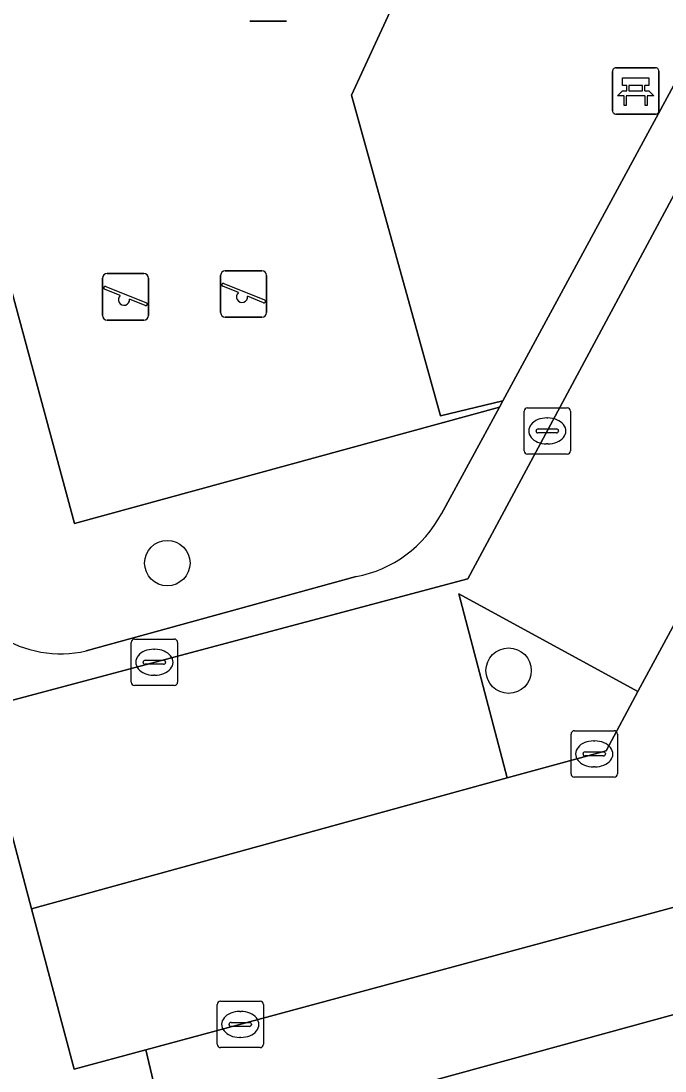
# Model space of a CAD drawing. Extents: x 159262 to 160143, y 383399 to 384319.
# Drawn here: x 159821.85 to 159835.73, y 383819.59 to 383842.19 of the extents above; entities that cross this region are included whole.
import ezdxf

# ---------------------------------------------------------------- set-up
doc = ezdxf.new("R2010")
doc.units = 0
for name, color, linetype in [('IMGEO_Bank', 7, 'Continuous'), ('IMGEO_Boom', 7, 'Continuous'), ('IMGEO_Erf', 7, 'Continuous'), ('IMGEO_Groenvoorziening', 7, 'Continuous'), ('IMGEO_Kolk', 7, 'Continuous'), ('IMGEO_Parkeervlak_open', 7, 'Continuous'), ('IMGEO_Rijbaan_lokaal_open', 7, 'Continuous'), ('IMGEO_Rioolput', 7, 'Continuous'), ('IMGEO_Speelvoorziening', 7, 'Continuous'), ('IMGEO_Terreindeel_zand', 7, 'Continuous'), ('IMGEO_Voetpad_open', 7, 'Continuous')]:
    doc.layers.add(name, color=color, linetype=linetype)

msp = doc.modelspace()

# ---------------------------------------------------------------- linework, layer by layer
at = {"layer": 'IMGEO_Bank'}
for p, q in [((159834.673, 383841.188), (159835.514, 383841.188)), ((159835.514, 383841.188), (159834.673, 383841.188)), ((159834.598, 383840.263), (159834.598, 383841.104)), ((159834.598, 383841.104), (159834.598, 383840.263)), ((159835.598, 383841.113), (159835.598, 383840.272)), ((159835.598, 383840.272), (159835.598, 383841.113)), ((159834.907, 383840.694), (159834.907, 383840.8)), ((159834.951, 383840.8), (159834.951, 383840.694)), ((159835.239, 383840.806), (159834.957, 383840.806)), ((159835.245, 383840.694), (159835.245, 383840.8)), ((159835.289, 383840.8), (159835.289, 383840.694)), ((159835.295, 383840.586), (159834.902, 383840.586)), ((159834.957, 383840.688), (159835.239, 383840.688)), ((159835.523, 383840.188), (159834.682, 383840.188)), ((159834.682, 383840.188), (159835.523, 383840.188))]:
    msp.add_line(p, q, dxfattribs=at)
for points in [[(159834.901, 383840.806), (159834.815, 383840.806), (159834.815, 383840.967), (159835.378, 383840.967), (159835.378, 383840.806), (159835.295, 383840.806)], [(159834.845, 383840.586), (159834.703, 383840.586), (159834.815, 383840.688), (159834.901, 383840.688)], [(159834.895, 383840.579), (159834.895, 383840.372), (159834.852, 383840.372), (159834.852, 383840.579)], [(159835.295, 383840.688), (159835.378, 383840.688), (159835.49, 383840.586), (159835.351, 383840.586)], [(159835.345, 383840.579), (159835.345, 383840.372), (159835.301, 383840.372), (159835.301, 383840.579)]]:
    msp.add_lwpolyline(points, dxfattribs=at)
for centre, radius, start, end in [((159834.676, 383841.11), 0.0779, 92.4484, 184.2845), ((159834.676, 383841.11), 0.0779, 92.4484, 184.2845), ((159835.52, 383841.11), 0.0779, 2.4484, 94.2845), ((159835.52, 383841.11), 0.0779, 2.4484, 94.2845), ((159834.9, 383840.799), 0.00671, 2.8957, 87.1043), ((159834.957, 383840.799), 0.00671, 92.8957, 177.1043), ((159835.239, 383840.799), 0.00671, 2.8957, 87.1043), ((159835.296, 383840.799), 0.00671, 92.8957, 177.1043), ((159834.845, 383840.579), 0.00671, 2.8957, 87.1043), ((159834.902, 383840.579), 0.00671, 92.8957, 177.1043), ((159834.9, 383840.695), 0.00671, 272.8957, 357.1043), ((159834.957, 383840.695), 0.00671, 182.8957, 267.1043), ((159835.239, 383840.695), 0.00671, 272.8957, 357.1043), ((159835.296, 383840.695), 0.00671, 182.8957, 267.1043), ((159835.294, 383840.579), 0.00671, 2.8957, 87.1043), ((159835.351, 383840.579), 0.00671, 92.8957, 177.1043), ((159834.676, 383840.266), 0.0779, 182.4484, 274.2845), ((159834.676, 383840.266), 0.0779, 182.4484, 274.2845), ((159835.52, 383840.266), 0.0779, 272.4484, 4.2845), ((159835.52, 383840.266), 0.0779, 272.4484, 4.2845)]:
    msp.add_arc(centre, radius, start, end, dxfattribs=at)
at = {"layer": 'IMGEO_Boom'}
for centre in [(159825.007, 383830.525), (159832.36, 383828.21)]:
    msp.add_circle(centre, 0.489, dxfattribs=at)
at = {"layer": 'IMGEO_Erf'}
msp.add_lwpolyline([(159882.827, 383838.967), (159856.103, 383853.317), (159839.043, 383821.661), (159826.175, 383818.139), (159825.07, 383817.837), (159832.903, 383788.947), (159833.158, 383789.017), (159832.573, 383791.181), (159835.671, 383792.017), (159836.255, 383789.853), (159836.757, 383789.988), (159835.835, 383793.404), (159840.442, 383794.663), (159840.765, 383793.48), (159846.59, 383795.072), (159847.208, 383792.81), (159859.628, 383796.267), (159860.523, 383796.509)], close=True, dxfattribs=at)
at = {"layer": 'IMGEO_Groenvoorziening'}
for points in [[(159830.912, 383831.586), (159832.16, 383833.878), (159823.007, 383831.376), (159817.412, 383852.058)], [(159823.256, 383828.633), (159829.074, 383830.233)]]:
    msp.add_lwpolyline(points, dxfattribs=at)
for centre, radius, start, end in [((159828.586, 383832.821), 2.634, 280.6861, 332.0294), ((159822.711, 383831.038), 2.466, 191.9129, 282.7695)]:
    msp.add_arc(centre, radius, start, end, dxfattribs=at)
at = {"layer": 'IMGEO_Kolk'}
for p, q in [((159832.693, 383832.943), (159832.693, 383833.795)), ((159832.768, 383833.869), (159833.62, 383833.869)), ((159833.694, 383833.795), (159833.694, 383832.943)), ((159833.181, 383833.649), (159833.206, 383833.649)), ((159832.952, 383833.363), (159832.952, 383833.375)), ((159833.39, 383833.326), (159832.992, 383833.326)), ((159832.995, 383833.412), (159833.393, 383833.412)), ((159833.436, 383833.375), (159833.436, 383833.363)), ((159833.204, 383833.089), (159833.179, 383833.089)), ((159833.62, 383832.869), (159832.768, 383832.869)), ((159824.228, 383827.964), (159824.228, 383828.816)), ((159824.303, 383828.89), (159825.155, 383828.89)), ((159825.229, 383828.816), (159825.229, 383827.964)), ((159824.716, 383828.67), (159824.741, 383828.67)), ((159824.487, 383828.384), (159824.487, 383828.396)), ((159824.925, 383828.347), (159824.527, 383828.347)), ((159824.53, 383828.433), (159824.928, 383828.433)), ((159824.971, 383828.396), (159824.971, 383828.384)), ((159824.739, 383828.11), (159824.714, 383828.11)), ((159825.155, 383827.89), (159824.303, 383827.89)), ((159826.153, 383821.095), (159827.005, 383821.095)), ((159826.078, 383820.169), (159826.078, 383821.021)), ((159826.566, 383820.875), (159826.591, 383820.875)), ((159827.079, 383821.021), (159827.079, 383820.169)), ((159826.337, 383820.589), (159826.337, 383820.601)), ((159826.38, 383820.638), (159826.778, 383820.638)), ((159826.821, 383820.601), (159826.821, 383820.589)), ((159826.775, 383820.552), (159826.377, 383820.552)), ((159826.589, 383820.315), (159826.564, 383820.315)), ((159827.005, 383820.095), (159826.153, 383820.095))]:
    msp.add_line(p, q, dxfattribs=at)
for points in [[(159832.693, 383832.943), (159832.693, 383833.795)], [(159832.768, 383833.869), (159833.62, 383833.869)], [(159833.694, 383833.795), (159833.694, 383832.943)], [(159833.62, 383832.869), (159832.768, 383832.869)], [(159824.228, 383827.964), (159824.228, 383828.816)], [(159824.303, 383828.89), (159825.155, 383828.89)], [(159825.229, 383828.816), (159825.229, 383827.964)], [(159825.155, 383827.89), (159824.303, 383827.89)], [(159826.153, 383821.095), (159827.005, 383821.095)], [(159826.078, 383820.169), (159826.078, 383821.021)], [(159827.079, 383821.021), (159827.079, 383820.169)], [(159827.005, 383820.095), (159826.153, 383820.095)]]:
    msp.add_lwpolyline(points, dxfattribs=at)
for centre, radius, start, end in [((159832.77, 383833.793), 0.0765, 91.552, 178.448), ((159832.77, 383833.793), 0.0765, 91.552, 178.448), ((159833.618, 383833.793), 0.0765, 1.552, 88.448), ((159833.618, 383833.793), 0.0765, 1.552, 88.448), ((159832.992, 383833.372), 0.0403, 85.8775, 175.7526), ((159832.989, 383833.362), 0.0366, 178.938, 274.7102), ((159833.393, 383833.369), 0.043, 264.8664, 352.4533), ((159833.397, 383833.374), 0.0386, 1.7309, 96.639), ((159832.77, 383832.945), 0.0765, 181.552, 268.448), ((159832.77, 383832.945), 0.0765, 181.552, 268.448), ((159833.618, 383832.945), 0.0765, 271.552, 358.448), ((159833.618, 383832.945), 0.0765, 271.552, 358.448), ((159824.305, 383828.814), 0.0765, 91.552, 178.448), ((159824.305, 383828.814), 0.0765, 91.552, 178.448), ((159825.153, 383828.814), 0.0765, 1.552, 88.448), ((159825.153, 383828.814), 0.0765, 1.552, 88.448), ((159824.527, 383828.393), 0.0403, 85.8775, 175.7526), ((159824.524, 383828.383), 0.0366, 178.938, 274.7102), ((159824.928, 383828.39), 0.043, 264.8664, 352.4533), ((159824.932, 383828.395), 0.0386, 1.7309, 96.639), ((159824.305, 383827.966), 0.0765, 181.552, 268.448), ((159824.305, 383827.966), 0.0765, 181.552, 268.448), ((159825.153, 383827.966), 0.0765, 271.552, 358.448), ((159825.153, 383827.966), 0.0765, 271.552, 358.448), ((159826.155, 383821.019), 0.0765, 91.552, 178.448), ((159826.155, 383821.019), 0.0765, 91.552, 178.448), ((159827.003, 383821.019), 0.0765, 1.552, 88.448), ((159827.003, 383821.019), 0.0765, 1.552, 88.448), ((159826.377, 383820.598), 0.0403, 85.8775, 175.7526), ((159826.782, 383820.6), 0.0386, 1.7309, 96.639), ((159826.374, 383820.588), 0.0366, 178.938, 274.7102), ((159826.778, 383820.595), 0.043, 264.8664, 352.4533), ((159826.155, 383820.171), 0.0765, 181.552, 268.448), ((159826.155, 383820.171), 0.0765, 181.552, 268.448), ((159827.003, 383820.171), 0.0765, 271.552, 358.448), ((159827.003, 383820.171), 0.0765, 271.552, 358.448)]:
    msp.add_arc(centre, radius, start, end, dxfattribs=at)
for centre, major_axis, ratio, start_param, end_param in [((159833.18, 383833.369), (-0.387, 0.002), 0.722429, 4.712389, 7.853982), ((159833.205, 383833.369), (-0.39, 0.002), 0.717154, 1.570796, 4.712389), ((159824.715, 383828.39), (-0.387, 0.002), 0.722429, 4.712389, 7.853982), ((159824.74, 383828.39), (-0.39, 0.002), 0.717154, 1.570796, 4.712389), ((159826.565, 383820.595), (-0.387, 0.002), 0.722429, 4.712389, 7.853982), ((159826.59, 383820.595), (-0.39, 0.002), 0.717154, 1.570796, 4.712389)]:
    msp.add_ellipse(centre, major_axis=major_axis, ratio=ratio, start_param=start_param, end_param=end_param, dxfattribs=at)
at = {"layer": 'IMGEO_Parkeervlak_open'}
msp.add_lwpolyline([(159832.331, 383825.901), (159831.291, 383829.862), (159835.147, 383827.758), (159840.11, 383836.928), (159836.244, 383839.05), (159831.484, 383830.189), (159820.938, 383827.383), (159822.082, 383823.083)], close=True, dxfattribs=at)
at = {"layer": 'IMGEO_Rijbaan_lokaal_open'}
msp.add_lwpolyline([(159832.331, 383825.901), (159822.082, 383823.083), (159823.001, 383819.628), (159824.545, 383820.045), (159837.523, 383823.55), (159854.11, 383854.314), (159850.517, 383856.232), (159845.087, 383846.16), (159840.11, 383836.928), (159835.147, 383827.758), (159834.459, 383826.486)], close=True, dxfattribs=at)
at = {"layer": 'IMGEO_Rioolput'}
for p, q in [((159833.704, 383825.991), (159833.704, 383826.843)), ((159833.779, 383826.917), (159834.631, 383826.917)), ((159834.192, 383826.697), (159834.217, 383826.697)), ((159834.705, 383826.843), (159834.705, 383825.991)), ((159833.963, 383826.411), (159833.963, 383826.423)), ((159834.401, 383826.374), (159834.003, 383826.374)), ((159834.006, 383826.46), (159834.404, 383826.46)), ((159834.447, 383826.423), (159834.447, 383826.411)), ((159834.215, 383826.137), (159834.19, 383826.137)), ((159834.631, 383825.917), (159833.779, 383825.917))]:
    msp.add_line(p, q, dxfattribs=at)
for points in [[(159833.704, 383825.991), (159833.704, 383826.843)], [(159833.779, 383826.917), (159834.631, 383826.917)], [(159834.705, 383826.843), (159834.705, 383825.991)], [(159834.631, 383825.917), (159833.779, 383825.917)]]:
    msp.add_lwpolyline(points, dxfattribs=at)
for centre, radius, start, end in [((159833.781, 383826.841), 0.0765, 91.552, 178.448), ((159833.781, 383826.841), 0.0765, 91.552, 178.448), ((159834.629, 383826.841), 0.0765, 1.552, 88.448), ((159834.629, 383826.841), 0.0765, 1.552, 88.448), ((159834.003, 383826.42), 0.0403, 85.8775, 175.7526), ((159834, 383826.41), 0.0366, 178.938, 274.7102), ((159834.404, 383826.417), 0.043, 264.8664, 352.4533), ((159834.408, 383826.422), 0.0386, 1.7309, 96.639), ((159833.781, 383825.993), 0.0765, 181.552, 268.448), ((159833.781, 383825.993), 0.0765, 181.552, 268.448), ((159834.629, 383825.993), 0.0765, 271.552, 358.448), ((159834.629, 383825.993), 0.0765, 271.552, 358.448)]:
    msp.add_arc(centre, radius, start, end, dxfattribs=at)
for centre, major_axis, ratio, start_param, end_param in [((159834.191, 383826.417), (-0.387, 0.002), 0.722429, 4.712389, 7.853982), ((159834.216, 383826.417), (-0.39, 0.002), 0.717154, 1.570796, 4.712389)]:
    msp.add_ellipse(centre, major_axis=major_axis, ratio=ratio, start_param=start_param, end_param=end_param, dxfattribs=at)
at = {"layer": 'IMGEO_Speelvoorziening'}
for p, q in [((159827.578, 383842.193), (159826.788, 383842.193)), ((159826.788, 383842.193), (159827.578, 383842.193)), ((159823.611, 383835.856), (159823.611, 383836.656)), ((159823.611, 383836.656), (159823.611, 383835.856)), ((159823.711, 383836.756), (159824.501, 383836.756)), ((159824.501, 383836.756), (159823.711, 383836.756)), ((159824.601, 383836.656), (159824.601, 383835.856)), ((159824.601, 383835.856), (159824.601, 383836.656)), ((159826.156, 383835.918), (159826.156, 383836.718)), ((159826.156, 383836.718), (159826.156, 383835.918)), ((159826.256, 383836.818), (159827.046, 383836.818)), ((159827.046, 383836.818), (159826.256, 383836.818)), ((159827.146, 383836.718), (159827.146, 383835.918)), ((159827.146, 383835.918), (159827.146, 383836.718)), ((159823.994, 383836.284), (159823.655, 383836.421)), ((159823.68, 383836.481), (159824.556, 383836.128)), ((159826.539, 383836.346), (159826.2, 383836.483)), ((159826.225, 383836.543), (159827.101, 383836.19)), ((159824.532, 383836.068), (159824.192, 383836.205)), ((159827.077, 383836.13), (159826.737, 383836.267)), ((159824.501, 383835.756), (159823.711, 383835.756)), ((159823.711, 383835.756), (159824.501, 383835.756)), ((159827.046, 383835.818), (159826.256, 383835.818)), ((159826.256, 383835.818), (159827.046, 383835.818))]:
    msp.add_line(p, q, dxfattribs=at)
for centre, radius, start, end in [((159823.711, 383836.656), 0.1, 90, 180), ((159823.711, 383836.656), 0.1, 90, 180), ((159824.501, 383836.656), 0.1, 0, 90), ((159824.501, 383836.656), 0.1, 360, 90), ((159826.256, 383836.718), 0.1, 90, 180), ((159826.256, 383836.718), 0.1, 90, 180), ((159827.046, 383836.718), 0.1, 0, 90), ((159827.046, 383836.718), 0.1, 360, 90), ((159823.668, 383836.451), 0.0327, 68.078, 248.078), ((159826.213, 383836.513), 0.0327, 68.078, 248.078), ((159824.073, 383836.194), 0.12, 130.9928, 5.1632), ((159826.618, 383836.256), 0.12, 130.9928, 5.1632), ((159827.089, 383836.16), 0.0327, 248.078, 68.078), ((159824.544, 383836.098), 0.0327, 248.078, 68.078), ((159823.711, 383835.856), 0.1, 180, 270), ((159823.711, 383835.856), 0.1, 180, 270), ((159824.501, 383835.856), 0.1, 270, 0), ((159824.501, 383835.856), 0.1, 270, 0), ((159826.256, 383835.918), 0.1, 180, 270), ((159826.256, 383835.918), 0.1, 180, 270), ((159827.046, 383835.918), 0.1, 270, 0), ((159827.046, 383835.918), 0.1, 270, 0)]:
    msp.add_arc(centre, radius, start, end, dxfattribs=at)
at = {"layer": 'IMGEO_Terreindeel_zand'}
msp.add_lwpolyline([(159828.975, 383840.594), (159831.532, 383846.136), (159830.58, 383849.746), (159832.31, 383850.222), (159830.972, 383855.356), (159836.528, 383856.898), (159842.519, 383852.999), (159842.605, 383853.16), (159836.609, 383857.111), (159835.1, 383856.714), (159819.695, 383852.659), (159817.412, 383852.058), (159823.007, 383831.376), (159832.16, 383833.878), (159832.236, 383834.018), (159830.889, 383833.695)], close=True, dxfattribs=at)
at = {"layer": 'IMGEO_Voetpad_open'}
for points in [[(159820.298, 383830.529), (159820.428, 383829.823), (159820.938, 383827.383), (159831.484, 383830.189), (159836.244, 383839.05), (159841.179, 383848.236), (159846.598, 383858.324), (159850.517, 383856.232), (159852.414, 383859.686), (159845.486, 383863.41)], [(159816.089, 383854.397), (159816.767, 383854.581), (159819.014, 383855.189), (159827.288, 383857.429), (159828.31, 383857.705), (159828.046, 383858.656), (159827.025, 383858.376), (159812.897, 383854.513), (159813.801, 383851.172), (159817.266, 383838.369), (159819.279, 383830.929), (159817.626, 383830.468), (159818.156, 383828.416), (159821.238, 383816.833), (159825.07, 383817.837), (159824.545, 383820.045), (159823.001, 383819.628), (159822.082, 383823.083), (159820.938, 383827.383)], [(159844.765, 383857.184), (159842.605, 383853.16), (159842.519, 383852.999), (159838.374, 383845.345), (159837.128, 383843.044), (159832.236, 383834.018), (159832.16, 383833.878), (159830.912, 383831.586)], [(159829.074, 383830.233), (159823.256, 383828.633)]]:
    msp.add_lwpolyline(points, dxfattribs=at)
for points in [[(159856.103, 383853.317), (159857.844, 383856.752), (159856.001, 383857.758), (159854.11, 383854.314), (159837.523, 383823.55), (159824.545, 383820.045), (159825.07, 383817.837), (159826.175, 383818.139), (159839.043, 383821.661)], [(159832.236, 383834.018), (159837.128, 383843.044), (159836.023, 383843.727), (159837.205, 383845.912), (159838.374, 383845.345), (159842.519, 383852.999), (159836.528, 383856.898), (159830.972, 383855.356), (159832.31, 383850.222), (159830.58, 383849.746), (159831.532, 383846.136), (159828.975, 383840.594), (159830.889, 383833.695)], [(159832.331, 383825.901), (159834.459, 383826.486), (159835.147, 383827.758), (159831.291, 383829.862)]]:
    msp.add_lwpolyline(points, close=True, dxfattribs=at)
for centre, radius, start, end in [((159828.586, 383832.821), 2.634, 280.6861, 332.0294), ((159822.711, 383831.038), 2.466, 191.9129, 282.7695)]:
    msp.add_arc(centre, radius, start, end, dxfattribs=at)

doc.saveas('drawing.dxf')
